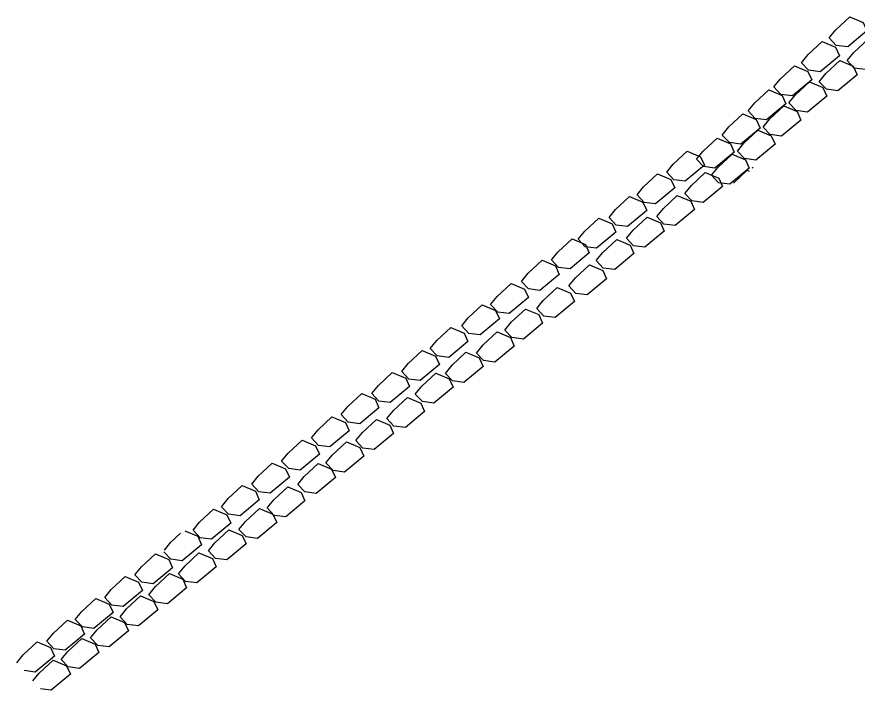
# Model space of a CAD drawing. Extents: x 2384780 to 2405432, y 547869 to 573706.
# Drawn here: x 2398220 to 2398296.7, y 559979.1 to 560040.5 of the extents above; entities that cross this region are included whole.
import ezdxf

# ---------------------------------------------------------------- set-up
doc = ezdxf.new("R2010")
doc.units = 0
doc.layers.add('Old_Level_20', color=7, linetype='Continuous')

msp = doc.modelspace()

# ---------------------------------------------------------------- linework, layer by layer
at = {"layer": 'Old_Level_20'}
for points in [[(2398294.115, 560038.573), (2398294.714, 560039.309), (2398295.987, 560040.496), (2398297.207, 560039.979), (2398297.555, 560039.21), (2398295.799, 560037.75), (2398294.756, 560037.885), (2398294.115, 560038.573)], [(2398291.596, 560036.309), (2398292.195, 560037.045), (2398293.467, 560038.232), (2398294.688, 560037.715), (2398295.036, 560036.946), (2398293.28, 560035.486), (2398292.237, 560035.622), (2398291.596, 560036.309)], [(2398295.753, 560036.502), (2398296.352, 560037.238), (2398297.625, 560038.425), (2398298.845, 560037.908), (2398299.193, 560037.139), (2398297.437, 560035.679), (2398296.394, 560035.815), (2398295.753, 560036.502)], [(2398293.211, 560034.574), (2398293.809, 560035.311), (2398295.082, 560036.497), (2398296.302, 560035.981), (2398296.65, 560035.211), (2398294.894, 560033.752), (2398293.852, 560033.887), (2398293.211, 560034.574)], [(2398289.073, 560034.101), (2398289.672, 560034.837), (2398290.944, 560036.024), (2398292.164, 560035.507), (2398292.513, 560034.738), (2398290.757, 560033.278), (2398289.714, 560033.414), (2398289.073, 560034.101)], [(2398290.444, 560032.631), (2398291.042, 560033.367), (2398292.315, 560034.554), (2398293.535, 560034.037), (2398293.883, 560033.268), (2398292.127, 560031.808), (2398291.085, 560031.944), (2398290.444, 560032.631)], [(2398286.718, 560031.905), (2398287.317, 560032.641), (2398288.59, 560033.828), (2398289.809, 560033.311), (2398290.158, 560032.542), (2398288.402, 560031.082), (2398287.359, 560031.218), (2398286.718, 560031.905)], [(2398288.089, 560030.435), (2398288.688, 560031.171), (2398289.96, 560032.358), (2398291.18, 560031.841), (2398291.529, 560031.072), (2398289.772, 560029.612), (2398288.73, 560029.748), (2398288.089, 560030.435)], [(2398284.363, 560029.709), (2398284.962, 560030.445), (2398286.235, 560031.632), (2398287.454, 560031.115), (2398287.803, 560030.346), (2398286.047, 560028.886), (2398285.004, 560029.022), (2398284.363, 560029.709)], [(2398285.734, 560028.239), (2398286.333, 560028.975), (2398287.605, 560030.162), (2398288.826, 560029.645), (2398289.174, 560028.876), (2398287.417, 560027.416), (2398286.375, 560027.552), (2398285.734, 560028.239)], [(2398282.008, 560027.513), (2398282.607, 560028.249), (2398283.88, 560029.436), (2398285.1, 560028.919), (2398285.448, 560028.15), (2398283.692, 560026.69), (2398282.649, 560026.826), (2398282.008, 560027.513)], [(2398279.293, 560026.32), (2398279.892, 560027.056), (2398281.165, 560028.242), (2398282.385, 560027.726), (2398282.733, 560026.957), (2398280.977, 560025.497), (2398279.934, 560025.632), (2398279.293, 560026.32)], [(2398283.379, 560026.043), (2398283.978, 560026.779), (2398285.25, 560027.966), (2398286.47, 560027.449), (2398286.819, 560026.68), (2398285.062, 560025.22), (2398284.02, 560025.356), (2398283.379, 560026.043)], [(2398280.941, 560024.38), (2398281.54, 560025.116), (2398282.813, 560026.303), (2398284.033, 560025.786), (2398284.381, 560025.017), (2398282.625, 560023.557), (2398281.582, 560023.693), (2398280.941, 560024.38)], [(2398285.367, 560025.326), (2398286.621, 560026.496), (2398286.814, 560026.414)], [(2398287.179, 560026.689), (2398287.105, 560026.769)], [(2398276.587, 560024.246), (2398277.186, 560024.982), (2398278.459, 560026.169), (2398279.679, 560025.652), (2398280.027, 560024.883), (2398278.271, 560023.423), (2398277.228, 560023.558), (2398276.587, 560024.246)], [(2398274.028, 560022.182), (2398274.626, 560022.918), (2398275.899, 560024.105), (2398277.119, 560023.588), (2398277.467, 560022.819), (2398275.711, 560021.359), (2398274.669, 560021.495), (2398274.028, 560022.182)], [(2398278.385, 560022.268), (2398278.984, 560023.004), (2398280.256, 560024.191), (2398281.476, 560023.674), (2398281.824, 560022.905), (2398280.068, 560021.445), (2398279.026, 560021.58), (2398278.385, 560022.268)], [(2398271.218, 560020.199), (2398271.816, 560020.935), (2398273.089, 560022.122), (2398274.309, 560021.605), (2398274.657, 560020.836), (2398272.901, 560019.376), (2398271.859, 560019.511), (2398271.218, 560020.199)], [(2398275.624, 560020.288), (2398276.222, 560021.024), (2398277.495, 560022.211), (2398278.715, 560021.694), (2398279.063, 560020.925), (2398277.307, 560019.465), (2398276.265, 560019.6), (2398275.624, 560020.288)], [(2398268.788, 560018.315), (2398269.386, 560019.052), (2398270.659, 560020.238), (2398271.879, 560019.722), (2398272.227, 560018.952), (2398270.471, 560017.493), (2398269.429, 560017.628), (2398268.788, 560018.315)], [(2398272.866, 560018.259), (2398273.464, 560018.995), (2398274.737, 560020.182), (2398275.957, 560019.665), (2398276.305, 560018.896), (2398274.549, 560017.436), (2398273.507, 560017.572), (2398272.866, 560018.259)], [(2398266.045, 560016.357), (2398266.644, 560017.093), (2398267.917, 560018.28), (2398269.137, 560017.763), (2398269.485, 560016.994), (2398267.729, 560015.534), (2398266.686, 560015.67), (2398266.045, 560016.357)], [(2398270.364, 560015.939), (2398270.963, 560016.675), (2398272.236, 560017.862), (2398273.456, 560017.345), (2398273.804, 560016.576), (2398272.048, 560015.116), (2398271.006, 560015.251), (2398270.364, 560015.939)], [(2398263.231, 560014.248), (2398263.83, 560014.984), (2398265.102, 560016.171), (2398266.322, 560015.654), (2398266.67, 560014.885), (2398264.914, 560013.425), (2398263.872, 560013.56), (2398263.231, 560014.248)], [(2398267.433, 560013.882), (2398268.032, 560014.618), (2398269.305, 560015.805), (2398270.525, 560015.288), (2398270.873, 560014.519), (2398269.117, 560013.059), (2398268.075, 560013.194), (2398267.433, 560013.882)], [(2398260.594, 560012.297), (2398261.193, 560013.033), (2398262.465, 560014.22), (2398263.685, 560013.703), (2398264.033, 560012.934), (2398262.277, 560011.474), (2398261.235, 560011.609), (2398260.594, 560012.297)], [(2398264.533, 560011.913), (2398265.132, 560012.649), (2398266.404, 560013.835), (2398267.624, 560013.319), (2398267.972, 560012.55), (2398266.216, 560011.09), (2398265.174, 560011.225), (2398264.533, 560011.913)], [(2398257.72, 560010.239), (2398258.319, 560010.975), (2398259.592, 560012.162), (2398260.812, 560011.645), (2398261.16, 560010.876), (2398259.404, 560009.416), (2398258.361, 560009.552), (2398257.72, 560010.239)], [(2398261.943, 560009.82), (2398262.542, 560010.556), (2398263.815, 560011.743), (2398265.035, 560011.226), (2398265.383, 560010.457), (2398263.627, 560008.997), (2398262.584, 560009.133), (2398261.943, 560009.82)], [(2398255.116, 560008.131), (2398255.715, 560008.867), (2398256.988, 560010.054), (2398258.208, 560009.537), (2398258.556, 560008.768), (2398256.8, 560007.308), (2398255.757, 560007.444), (2398255.116, 560008.131)], [(2398259.107, 560007.96), (2398259.706, 560008.696), (2398260.979, 560009.883), (2398262.199, 560009.366), (2398262.547, 560008.597), (2398260.791, 560007.137), (2398259.748, 560007.273), (2398259.107, 560007.96)], [(2398252.39, 560006.114), (2398252.989, 560006.85), (2398254.262, 560008.037), (2398255.482, 560007.52), (2398255.83, 560006.751), (2398254.074, 560005.291), (2398253.031, 560005.427), (2398252.39, 560006.114)], [(2398256.36, 560006.071), (2398256.958, 560006.807), (2398258.231, 560007.994), (2398259.451, 560007.477), (2398259.799, 560006.708), (2398258.043, 560005.248), (2398257.001, 560005.384), (2398256.36, 560006.071)], [(2398249.606, 560004.195), (2398250.205, 560004.932), (2398251.478, 560006.118), (2398252.698, 560005.602), (2398253.046, 560004.832), (2398251.29, 560003.372), (2398250.247, 560003.508), (2398249.606, 560004.195)], [(2398253.767, 560003.842), (2398254.366, 560004.579), (2398255.638, 560005.765), (2398256.859, 560005.249), (2398257.207, 560004.479), (2398255.451, 560003.019), (2398254.408, 560003.155), (2398253.767, 560003.842)], [(2398246.887, 560002.076), (2398247.486, 560002.813), (2398248.759, 560003.999), (2398249.979, 560003.483), (2398250.327, 560002.713), (2398248.571, 560001.253), (2398247.528, 560001.389), (2398246.887, 560002.076)], [(2398250.936, 560001.834), (2398251.535, 560002.571), (2398252.807, 560003.757), (2398254.027, 560003.241), (2398254.375, 560002.471), (2398252.619, 560001.011), (2398251.577, 560001.147), (2398250.936, 560001.834)], [(2398244.169, 559999.957), (2398244.767, 560000.693), (2398246.04, 560001.88), (2398247.26, 560001.364), (2398247.608, 560000.594), (2398245.852, 559999.134), (2398244.81, 559999.27), (2398244.169, 559999.957)], [(2398248.213, 559999.784), (2398248.812, 560000.52), (2398250.085, 560001.707), (2398251.305, 560001.19), (2398251.653, 560000.421), (2398249.897, 559998.961), (2398248.854, 559999.096), (2398248.213, 559999.784)], [(2398241.435, 559997.849), (2398242.034, 559998.585), (2398243.306, 559999.772), (2398244.526, 559999.255), (2398244.874, 559998.486), (2398243.118, 559997.026), (2398242.076, 559997.162), (2398241.435, 559997.849)], [(2398245.637, 559997.828), (2398246.235, 559998.564), (2398247.508, 559999.751), (2398248.728, 559999.234), (2398249.076, 559998.465), (2398247.32, 559997.005), (2398246.278, 559997.141), (2398245.637, 559997.828)], [(2398238.69, 559995.799), (2398239.289, 559996.535), (2398240.561, 559997.722), (2398241.781, 559997.205), (2398242.13, 559996.436), (2398240.373, 559994.976), (2398239.331, 559995.111), (2398238.69, 559995.799)], [(2398242.854, 559995.692), (2398243.452, 559996.428), (2398244.725, 559997.615), (2398245.945, 559997.098), (2398246.293, 559996.329), (2398244.537, 559994.869), (2398243.495, 559995.005), (2398242.854, 559995.692)], [(2398236.09, 559993.654), (2398236.688, 559994.391), (2398237.961, 559995.577), (2398239.181, 559995.061), (2398239.529, 559994.291), (2398237.773, 559992.832), (2398236.731, 559992.967), (2398236.09, 559993.654)], [(2398240.276, 559993.722), (2398240.875, 559994.458), (2398242.147, 559995.645), (2398243.367, 559995.128), (2398243.715, 559994.359), (2398241.959, 559992.899), (2398240.917, 559993.035), (2398240.276, 559993.722)], [(2398235.352, 559993.586), (2398236.509, 559993.096), (2398236.857, 559992.327), (2398235.101, 559990.867), (2398234.058, 559991.002), (2398233.417, 559991.69)], [(2398233.476, 559991.832), (2398234.075, 559992.568), (2398234.955, 559993.388)], [(2398237.489, 559991.772), (2398238.088, 559992.508), (2398239.361, 559993.695), (2398240.581, 559993.178), (2398240.929, 559992.409), (2398239.173, 559990.949), (2398238.13, 559991.085), (2398237.489, 559991.772)], [(2398230.778, 559989.584), (2398231.376, 559990.321), (2398232.649, 559991.507), (2398233.869, 559990.991), (2398234.217, 559990.221), (2398232.461, 559988.761), (2398231.419, 559988.897), (2398230.778, 559989.584)], [(2398234.758, 559989.665), (2398235.357, 559990.401), (2398236.629, 559991.588), (2398237.849, 559991.071), (2398238.198, 559990.302), (2398236.441, 559988.842), (2398235.399, 559988.978), (2398234.758, 559989.665)], [(2398228.034, 559987.513), (2398228.633, 559988.249), (2398229.906, 559989.436), (2398231.126, 559988.919), (2398231.474, 559988.15), (2398229.718, 559986.69), (2398228.676, 559986.825), (2398228.034, 559987.513)], [(2398232.059, 559987.767), (2398232.658, 559988.503), (2398233.93, 559989.689), (2398235.151, 559989.173), (2398235.499, 559988.404), (2398233.743, 559986.944), (2398232.7, 559987.079), (2398232.059, 559987.767)], [(2398225.349, 559985.51), (2398225.947, 559986.246), (2398227.22, 559987.433), (2398228.44, 559986.916), (2398228.788, 559986.147), (2398227.032, 559984.687), (2398225.99, 559984.822), (2398225.349, 559985.51)], [(2398229.427, 559985.741), (2398230.025, 559986.477), (2398231.298, 559987.664), (2398232.518, 559987.147), (2398232.866, 559986.378), (2398231.11, 559984.918), (2398230.068, 559985.053), (2398229.427, 559985.741)], [(2398226.748, 559983.826), (2398227.347, 559984.562), (2398228.62, 559985.749), (2398229.84, 559985.232), (2398230.188, 559984.463), (2398228.432, 559983.003), (2398227.389, 559983.138), (2398226.748, 559983.826)], [(2398222.749, 559983.526), (2398223.348, 559984.262), (2398224.621, 559985.449), (2398225.841, 559984.932), (2398226.189, 559984.163), (2398224.433, 559982.703), (2398223.39, 559982.839), (2398222.749, 559983.526)], [(2398220.011, 559981.548), (2398220.597, 559982.268), (2398221.869, 559983.455), (2398223.09, 559982.938), (2398223.438, 559982.169), (2398221.682, 559980.709), (2398220.686, 559980.838)], [(2398224.057, 559981.861), (2398224.656, 559982.597), (2398225.929, 559983.783), (2398227.149, 559983.267), (2398227.497, 559982.497), (2398225.741, 559981.038), (2398224.698, 559981.173), (2398224.057, 559981.861)], [(2398221.484, 559979.908), (2398222.057, 559980.613), (2398223.33, 559981.8), (2398224.55, 559981.283), (2398224.898, 559980.514), (2398223.142, 559979.054), (2398222.177, 559979.179)]]:
    msp.add_lwpolyline(points, dxfattribs=at)

doc.saveas('drawing.dxf')
